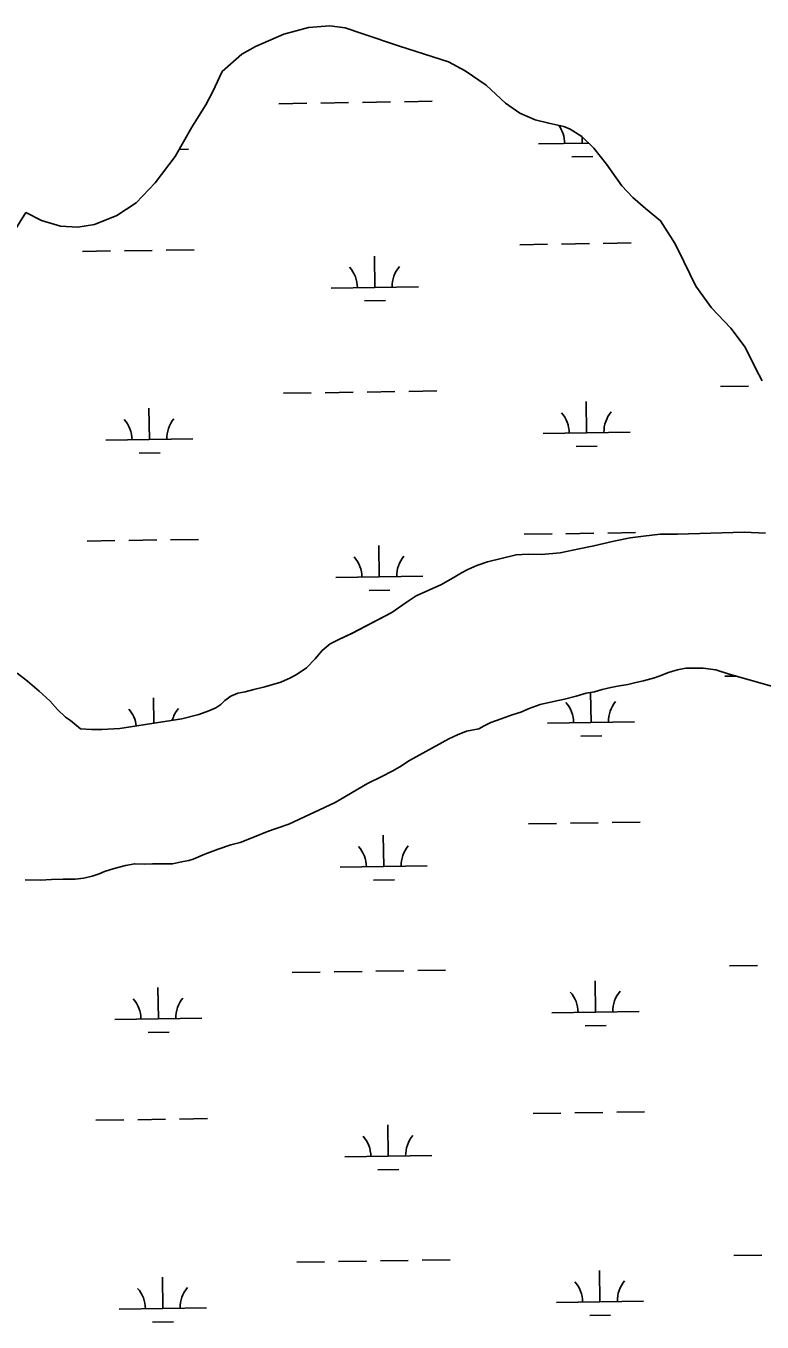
# Model space of a CAD drawing. Extents: x 3823584 to 3861785, y 301729 to 327625.
# Drawn here: x 3842048 to 3842893, y 314424 to 315913 of the extents above; entities that cross this region are included whole.
import ezdxf

# ---------------------------------------------------------------- set-up
doc = ezdxf.new("R2010")
doc.units = 0
doc.layers.add('V-TOPO-SHOR', color=7, linetype='Continuous')
doc.layers.add('V-WETL-SWMP', color=7, linetype='Continuous')

msp = doc.modelspace()

# ---------------------------------------------------------------- linework, layer by layer
at = {"layer": 'V-TOPO-SHOR'}
for points in [[(3842893.475, 315505.329), (3842886.406, 315519.241), (3842874.075, 315543.936), (3842857.639, 315565.819), (3842835.267, 315589.401), (3842817.417, 315614.22500000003), (3842803.464, 315642.645), (3842793.754, 315662.63800000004), (3842776.67, 315689.245), (3842759.737, 315703.43200000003), (3842745.188, 315716.07), (3842732.404, 315729.51900000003), (3842714.949, 315754.151), (3842700.134, 315772.503), (3842686.562, 315785.942), (3842673.0470000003, 315794.65), (3842665.912, 315797.718), (3842648.518, 315801.251), (3842632.892, 315805.199), (3842615.25, 315812.873), (3842598.744, 315824.499), (3842576.6070000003, 315844.93200000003), (3842552.348, 315861.59500000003), (3842533.296, 315871.614), (3842477.002, 315889.945), (3842433.779, 315904.29), (3842414.719, 315910.708), (3842397.276, 315913.041), (3842372.642, 315911.173), (3842344.169, 315903.39)], [(3842344.169, 315903.39), (3842311.856, 315889.493), (3842296.115, 315880.69), (3842273.6580000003, 315860.847), (3842270.41, 315854.351), (3842263.365, 315838.416), (3842254.755, 315822.46), (3842238.826, 315796.827), (3842219.671, 315763.131), (3842196.756, 315732.716), (3842174.7320000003, 315709.748), (3842152.798, 315695.197), (3842127.091, 315685.098), (3842107.756, 315681.928), (3842087.784, 315683.052), (3842065.983, 315689.635), (3842048.264, 315698.615)], [(3842048.264, 315698.615), (3842018.24, 315651.366)], [(3842110.9960000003, 315105.86), (3842123.483, 315104.974), (3842135.2630000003, 315105.117), (3842156.042, 315106.065), (3842227.288, 315117.331), (3842246.633, 315122.072), (3842258.364, 315126.373), (3842266.29, 315129.93700000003), (3842272.133, 315133.82), (3842276.583, 315138.379), (3842283.452, 315143.31200000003), (3842291.378, 315146.876), (3842300.022, 315148.367), (3842310.041, 315150.914), (3842322.481, 315153.841), (3842340.7800000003, 315159.262), (3842351.806, 315164.24700000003), (3842359.7260000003, 315168.503), (3842370.375, 315175.908), (3842380.302, 315186.081), (3842388.498, 315195.882), (3842397.417, 315203.267), (3842408.435, 315208.946), (3842422.218, 315215.353), (3842468.358, 315239.48), (3842484.852, 315250.771), (3842496.1920000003, 315258.533), (3842510.667, 315264.947), (3842525.487, 315271.712), (3842540.63, 315280.215), (3842548.197, 315284.811), (3842555.424, 315288.712), (3842565.765, 315293.342), (3842578.186, 315297.651), (3842611.007, 315305.678), (3842624.862, 315306.194), (3842640.111, 315306.034), (3842661.5700000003, 315308.029), (3842683.346, 315312.452), (3842700.285, 315315.778), (3842723.09, 315321.255), (3842742.1040000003, 315324.951), (3842757.322, 315327.216), (3842776.356, 315329.18200000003), (3842796.451, 315329.428), (3842872.657, 315331.74700000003), (3842897.272, 315330.659)], [(3842403.276, 315021.085), (3842440.431, 315043.02400000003), (3842456.969, 315050.849), (3842468.673, 315057.231), (3842477.623, 315062.191), (3842488.625, 315069.256), (3842533.711, 315094.41000000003), (3842543.704, 315099.036), (3842554.0500000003, 315102.97500000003), (3842568.222, 315105.92), (3842574.42, 315109.115), (3842581.995, 315113.018), (3842593.7260000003, 315117.321), (3842606.489, 315121.98), (3842616.504, 315124.876), (3842626.1520000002, 315129.152), (3842638.571, 315133.80700000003), (3842653.7770000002, 315137.113), (3842666.563, 315140.042), (3842680.037, 315143.324), (3842691.432, 315146.583), (3842701.113, 315148.434), (3842709.7430000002, 315150.966), (3842719.7660000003, 315153.165), (3842727.37, 315154.646), (3842739.126, 315156.868), (3842748.454, 315159.061), (3842757.441, 315160.904), (3842769.872, 315164.521), (3842778.1550000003, 315167.395), (3842784.702, 315170.245), (3842790.918, 315172.056), (3842796.097, 315173.504), (3842805.778, 315175.355), (3842814.441, 315175.462), (3842825.873, 315175.601), (3842840.455, 315173.354), (3842855.757, 315168.689), (3842924.609, 315149.085)], [(3842038.052, 315169.844), (3842050.132, 315160.575), (3842063.609, 315149.165), (3842075.5160000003, 315137.934), (3842084.661, 315128.042), (3842093.598, 315119.127), (3842099.333, 315115.275), (3842110.9960000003, 315105.86)], [(3842047.348, 314932.456), (3842064.914, 314931.891), (3842077.7770000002, 314932.829), (3842091.04, 314932.991), (3842104.694, 314933.157), (3842114.824, 314934.451), (3842124.163, 314936.517), (3842132.322, 314939.348), (3842138.535, 314941.764), (3842149.416, 314945.41000000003), (3842162.642, 314948.693), (3842173.151, 314950.771), (3842184.079, 314950.515), (3842193.4420000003, 314950.63), (3842205.147, 314950.77400000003), (3842216.46, 314950.911), (3842226.968, 314952.989), (3842235.142, 314954.65), (3842240.194, 314956.272), (3842253.7830000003, 314961.902), (3842268.93, 314967.551), (3842283.307, 314972.409), (3842294.198, 314975.272), (3842310.504, 314981.715), (3842325.649, 314987.752), (3842335.359, 314991.381), (3842350.127, 314996.245), (3842403.276, 315021.085)]]:
    msp.add_lwpolyline(points, dxfattribs=at)
at = {"layer": 'V-WETL-SWMP'}
for p, q in [((3842338.708422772, 315823.7438951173), (3842370.704619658, 315824.2372355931)), ((3842386.702718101, 315824.48390583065), (3842418.6989149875, 315824.9772463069)), ((3842434.6970134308, 315825.2239165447), (3842466.693210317, 315825.7172570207)), ((3842482.6913087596, 315825.9639272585), (3842514.6875056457, 315826.4572677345)), ((3842686.7654290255, 315778.3624581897), (3842686.6499042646, 315785.8549571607)), ((3842224.2756353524, 315771.2314564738), (3842234.9111370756, 315771.3954423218)), ((3842636.7713713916, 315777.59161369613), (3842694.1023084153, 315778.47558349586)), ((3842675.0047532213, 315762.74828944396), (3842699.0019008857, 315763.1182948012)), ((3842113.2974062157, 315654.07459355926), (3842145.293603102, 315654.5679340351)), ((3842161.291701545, 315654.8146042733), (3842193.287898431, 315655.3079447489)), ((3842209.285996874, 315655.55461498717), (3842241.28219376, 315656.0479554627)), ((3842615.145755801, 315661.8124539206), (3842647.1419526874, 315662.3057943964)), ((3842663.1400511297, 315662.55246463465), (3842695.136248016, 315663.04580511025)), ((3842711.134346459, 315663.29247534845), (3842743.130543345, 315663.78581582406)), ((3842448.8174171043, 315612.8123647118), (3842448.262409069, 315648.8080862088)), ((3842398.82335947, 315612.04152021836), (3842498.8114747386, 315613.5832092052)), ((3842437.0567412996, 315597.19819596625), (3842461.053888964, 315597.5682013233)), ((3842343.8372366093, 315491.1084326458), (3842375.8334334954, 315491.6017731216)), ((3842391.8315319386, 315491.84844335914), (3842423.827728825, 315492.34178383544)), ((3842439.8258272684, 315492.5884540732), (3842471.8220241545, 315493.08179454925)), ((3842487.8201225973, 315493.328464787), (3842519.8163194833, 315493.82180526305)), ((3842845.6855861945, 315498.8462930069), (3842877.6817830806, 315499.3396334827)), ((3842190.0458932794, 315437.9891353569), (3842189.4908852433, 315473.9848568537)), ((3842691.8942428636, 315445.72699571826), (3842691.339234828, 315481.7227172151)), ((3842641.9001852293, 315444.9561512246), (3842741.888300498, 315446.4978402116)), ((3842140.0518356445, 315437.21829086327), (3842240.0399509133, 315438.7599798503)), ((3842680.1335670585, 315430.1128269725), (3842704.1307147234, 315430.48283232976)), ((3842178.285217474, 315422.37496661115), (3842202.282365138, 315422.7449719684)), ((3842620.2745696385, 315329.17699144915), (3842652.270766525, 315329.6703319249)), ((3842668.2688649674, 315329.9170021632), (3842700.2650618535, 315330.41034263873)), ((3842716.2631602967, 315330.657012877), (3842748.259357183, 315331.15035335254)), ((3842118.426220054, 315321.4391310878), (3842150.42241694, 315321.9324715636)), ((3842166.4205153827, 315322.17914180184), (3842198.4167122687, 315322.6724822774)), ((3842214.414810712, 315322.91915251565), (3842246.411007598, 315323.4124929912)), ((3842453.946230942, 315280.17690224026), (3842453.3912229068, 315316.17262373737)), ((3842403.9521733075, 315279.4060577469), (3842503.9402885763, 315280.94774673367)), ((3842442.185555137, 315264.5627334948), (3842466.1827028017, 315264.9327388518)), ((3842850.814400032, 315166.2108305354), (3842863.760883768, 315166.4104487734)), ((3842697.0230567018, 315113.09153324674), (3842696.491743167, 315147.55051907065)), ((3842195.0685859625, 315112.2362894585), (3842194.6196990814, 315141.34939438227)), ((3842647.028999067, 315112.32068875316), (3842747.017114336, 315113.86237774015)), ((3842685.2623808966, 315097.477364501), (3842709.2595285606, 315097.8473698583)), ((3842625.403383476, 314996.5415289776), (3842657.3995803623, 314997.03486945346)), ((3842673.3976788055, 314997.28153969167), (3842705.3938756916, 314997.7748801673)), ((3842721.3919741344, 314998.02155040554), (3842753.3881710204, 314998.5148908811)), ((3842459.07504478, 314947.5414397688), (3842458.5200367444, 314983.53716126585)), ((3842409.0809871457, 314946.7705952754), (3842509.0691024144, 314948.3122842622)), ((3842447.314368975, 314931.9272710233), (3842471.311516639, 314932.2972763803)), ((3842855.9432138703, 314833.57536806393), (3842887.9394107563, 314834.0687085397)), ((3842354.094864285, 314825.8375077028), (3842386.091061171, 314826.33084817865)), ((3842402.089159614, 314826.57751841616), (3842434.085356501, 314827.07085889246)), ((3842450.0834549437, 314827.3175291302), (3842482.07965183, 314827.81086960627)), ((3842498.077750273, 314828.05753984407), (3842530.073947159, 314828.5508803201)), ((3842200.303520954, 314772.71821041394), (3842199.7485129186, 314808.71393191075)), ((3842702.151870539, 314780.4560707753), (3842701.596862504, 314816.4517922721)), ((3842652.1578129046, 314779.68522628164), (3842752.145928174, 314781.2269152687)), ((3842150.30946332, 314771.9473659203), (3842250.2975785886, 314773.48905490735)), ((3842690.3911947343, 314764.8419020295), (3842714.3883423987, 314765.2119073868)), ((3842188.542845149, 314757.1040416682), (3842212.5399928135, 314757.47404702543)), ((3842128.6838477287, 314656.1682061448), (3842160.680044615, 314656.6615466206)), ((3842176.678143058, 314656.90821685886), (3842208.674339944, 314657.4015573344)), ((3842224.672438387, 314657.6482275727), (3842256.668635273, 314658.1415680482)), ((3842630.532197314, 314663.90606650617), (3842662.5283942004, 314664.39940698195)), ((3842678.526492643, 314664.6460772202), (3842710.522689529, 314665.13941769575)), ((3842726.520787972, 314665.386087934), (3842758.516984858, 314665.87942840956)), ((3842464.203858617, 314614.90597729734), (3842463.648850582, 314650.9016987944)), ((3842414.209800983, 314614.13513280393), (3842514.1979162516, 314615.6768217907)), ((3842452.4431828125, 314599.2918085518), (3842476.440330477, 314599.66181390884)), ((3842359.2236781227, 314493.20204523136), (3842391.219875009, 314493.69538570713)), ((3842407.2179734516, 314493.9420559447), (3842439.214170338, 314494.43539642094)), ((3842455.2122687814, 314494.68206665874), (3842487.2084656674, 314495.17540713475)), ((3842503.2065641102, 314495.42207737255), (3842535.2027609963, 314495.9154178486)), ((3842861.0720277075, 314500.9399055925), (3842893.0682245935, 314501.43324606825)), ((3842205.4323347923, 314440.0827479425), (3842204.8773267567, 314476.0784694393)), ((3842707.2806843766, 314447.82060830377), (3842706.725676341, 314483.81632980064)), ((3842657.286626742, 314447.0497638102), (3842757.274742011, 314448.5914527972)), ((3842155.4382771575, 314439.31190344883), (3842255.4263924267, 314440.85359243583)), ((3842695.520008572, 314432.206439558), (3842719.5171562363, 314432.5764449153)), ((3842193.671658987, 314424.4685791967), (3842217.668806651, 314424.838584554))]:
    msp.add_line(p, q, dxfattribs=at)
for points in [[(3842048.2630000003, 315698.615), (3842065.984, 315689.635), (3842087.785, 315683.053), (3842107.757, 315681.927), (3842127.091, 315685.099), (3842152.7970000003, 315695.197), (3842174.731, 315709.749), (3842196.757, 315732.717), (3842219.671, 315763.132), (3842238.827, 315796.827), (3842254.755, 315822.46), (3842263.365, 315838.415), (3842270.411, 315854.351), (3842273.6580000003, 315860.848), (3842296.114, 315880.69), (3842311.856, 315889.493), (3842344.169, 315903.39), (3842372.643, 315911.173), (3842397.275, 315913.04), (3842414.719, 315910.70900000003), (3842433.779, 315904.289), (3842477.003, 315889.946), (3842533.296, 315871.614), (3842552.348, 315861.594), (3842576.606, 315844.933), (3842598.7430000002, 315824.5), (3842615.25, 315812.87200000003), (3842632.892, 315805.2), (3842648.518, 315801.251), (3842665.912, 315797.717), (3842673.048, 315794.65), (3842686.562, 315785.942), (3842700.134, 315772.503), (3842714.949, 315754.15), (3842732.4050000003, 315729.51900000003), (3842745.188, 315716.07), (3842759.736, 315703.43200000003), (3842776.67, 315689.245), (3842793.755, 315662.63800000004), (3842803.464, 315642.645), (3842817.416, 315614.22500000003), (3842835.268, 315589.402), (3842857.64, 315565.818), (3842874.075, 315543.935), (3842886.4050000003, 315519.242), (3842893.4760000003, 315505.329)], [(3842897.273, 315330.66000000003), (3842872.657, 315331.746), (3842796.451, 315329.428), (3842776.356, 315329.18200000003), (3842757.322, 315327.217), (3842742.103, 315324.952), (3842723.089, 315321.254), (3842700.286, 315315.778), (3842683.347, 315312.452), (3842661.5700000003, 315308.028), (3842640.111, 315306.033), (3842624.862, 315306.193), (3842611.007, 315305.677), (3842578.186, 315297.652), (3842565.764, 315293.342), (3842555.4250000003, 315288.711), (3842548.196, 315284.811), (3842540.629, 315280.214), (3842525.486, 315271.712), (3842510.668, 315264.947), (3842496.193, 315258.533), (3842484.852, 315250.771), (3842468.3570000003, 315239.481), (3842422.219, 315215.353), (3842408.436, 315208.947), (3842397.417, 315203.268), (3842388.498, 315195.882), (3842380.301, 315186.08), (3842370.376, 315175.909), (3842359.725, 315168.502), (3842351.807, 315164.24700000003), (3842340.779, 315159.261), (3842322.48, 315153.84), (3842310.041, 315150.915), (3842300.023, 315148.367), (3842291.378, 315146.876), (3842283.452, 315143.313), (3842276.582, 315138.378), (3842272.133, 315133.819), (3842266.29, 315129.936), (3842258.363, 315126.374), (3842246.634, 315122.072), (3842227.287, 315117.331), (3842156.042, 315106.065), (3842135.262, 315105.117), (3842123.4820000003, 315104.973), (3842110.997, 315105.86), (3842099.333, 315115.275), (3842093.598, 315119.128), (3842084.661, 315128.042), (3842075.517, 315137.935), (3842063.61, 315149.166), (3842050.132, 315160.575), (3842038.0530000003, 315169.843)], [(3842047.348, 314932.456), (3842064.913, 314931.891), (3842077.7770000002, 314932.828), (3842091.041, 314932.991), (3842104.6950000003, 314933.157), (3842114.824, 314934.452), (3842124.163, 314936.517), (3842132.322, 314939.348), (3842138.535, 314941.765), (3842149.416, 314945.409), (3842162.642, 314948.692), (3842173.151, 314950.772), (3842184.079, 314950.515), (3842193.4420000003, 314950.63), (3842205.146, 314950.773), (3842216.4590000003, 314950.911), (3842226.968, 314952.99), (3842235.142, 314954.651), (3842240.194, 314956.273), (3842253.782, 314961.902), (3842268.93, 314967.55), (3842283.307, 314972.408), (3842294.197, 314975.272), (3842310.505, 314981.714), (3842325.648, 314987.752), (3842335.358, 314991.382), (3842350.126, 314996.245), (3842403.276, 315021.086), (3842440.432, 315043.02400000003), (3842456.969, 315050.85000000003), (3842468.673, 315057.23), (3842477.622, 315062.191), (3842488.6240000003, 315069.256), (3842533.711, 315094.409), (3842543.703, 315099.036), (3842554.051, 315102.974), (3842568.222, 315105.92), (3842574.42, 315109.114), (3842581.9960000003, 315113.01900000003), (3842593.725, 315117.32), (3842606.489, 315121.981), (3842616.503, 315124.876), (3842626.153, 315129.152), (3842638.571, 315133.808), (3842653.7770000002, 315137.113), (3842666.563, 315140.041), (3842680.037, 315143.325), (3842691.432, 315146.583), (3842701.112, 315148.434), (3842709.744, 315150.965), (3842719.7660000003, 315153.166), (3842727.3710000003, 315154.645), (3842739.126, 315156.868), (3842748.455, 315159.061), (3842757.4420000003, 315160.904), (3842769.872, 315164.521), (3842778.154, 315167.39400000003), (3842784.703, 315170.246), (3842790.918, 315172.055), (3842796.098, 315173.504), (3842805.778, 315175.355), (3842814.44, 315175.461), (3842825.873, 315175.601), (3842840.454, 315173.354), (3842855.758, 315168.689), (3842924.609, 315149.086)]]:
    msp.add_lwpolyline(points, dxfattribs=at)
for centre, radius, start, end in [((3842631.521738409, 315777.9855306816), 35.24628790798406, 0.11153765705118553, 36.49251585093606), ((3842393.5737264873, 315612.4354372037), 35.24628790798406, 0.11153765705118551, 41.65519599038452), ((3842504.046467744, 315614.13878572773), 35.246287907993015, 140.1115346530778, 181.65519298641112), ((3842134.8022026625, 315437.6122078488), 35.24628790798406, 0.11153765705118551, 41.65519599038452), ((3842245.2749439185, 315439.31555637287), 35.246287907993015, 140.1115346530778, 181.65519298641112), ((3842636.650552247, 315445.35006821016), 35.24628790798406, 0.11153765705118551, 41.65519599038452), ((3842747.123293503, 315447.0534167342), 35.246287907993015, 140.1115346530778, 181.65519298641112), ((3842398.7025403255, 315279.79997473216), 35.24628790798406, 0.11153765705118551, 41.65519599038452), ((3842509.1752815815, 315281.5033232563), 35.246287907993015, 140.1115346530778, 181.65519298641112), ((3842641.7793660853, 315112.71460573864), 35.24628790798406, 0.11153765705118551, 41.65519599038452), ((3842752.252107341, 315114.41795426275), 35.246287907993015, 140.1115346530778, 181.65519298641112), ((3842139.9310165, 315104.9767453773), 35.24628790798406, 6.641915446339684, 41.65519599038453), ((3842250.403757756, 315106.6800939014), 35.246287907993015, 140.1115346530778, 165.3503693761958), ((3842403.831354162, 314947.1645122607), 35.24628790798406, 0.11153765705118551, 41.65519599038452), ((3842514.304095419, 314948.86786078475), 35.246287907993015, 140.1115346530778, 181.65519298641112), ((3842646.908179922, 314780.0791432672), 35.24628790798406, 0.11153765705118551, 41.65519599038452), ((3842757.380921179, 314781.78249179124), 35.246287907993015, 140.1115346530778, 181.65519298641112), ((3842145.0598303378, 314772.34128290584), 35.24628790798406, 0.11153765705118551, 41.65519599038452), ((3842255.5325715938, 314774.0446314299), 35.246287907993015, 140.1115346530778, 181.65519298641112), ((3842408.9601680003, 314614.5290497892), 35.24628790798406, 0.11153765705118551, 41.65519599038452), ((3842519.4329092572, 314616.2323983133), 35.246287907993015, 140.1115346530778, 181.65519298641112), ((3842150.1886441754, 314439.7058204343), 35.24628790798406, 0.11153765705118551, 41.65519599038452), ((3842260.6613854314, 314441.40916895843), 35.246287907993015, 140.1115346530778, 181.65519298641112), ((3842652.03699376, 314447.44368079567), 35.24628790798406, 0.11153765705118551, 41.65519599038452), ((3842762.5097350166, 314449.1470293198), 35.246287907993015, 140.1115346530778, 181.65519298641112)]:
    msp.add_arc(centre, radius, start, end, dxfattribs=at)

doc.saveas('drawing.dxf')
